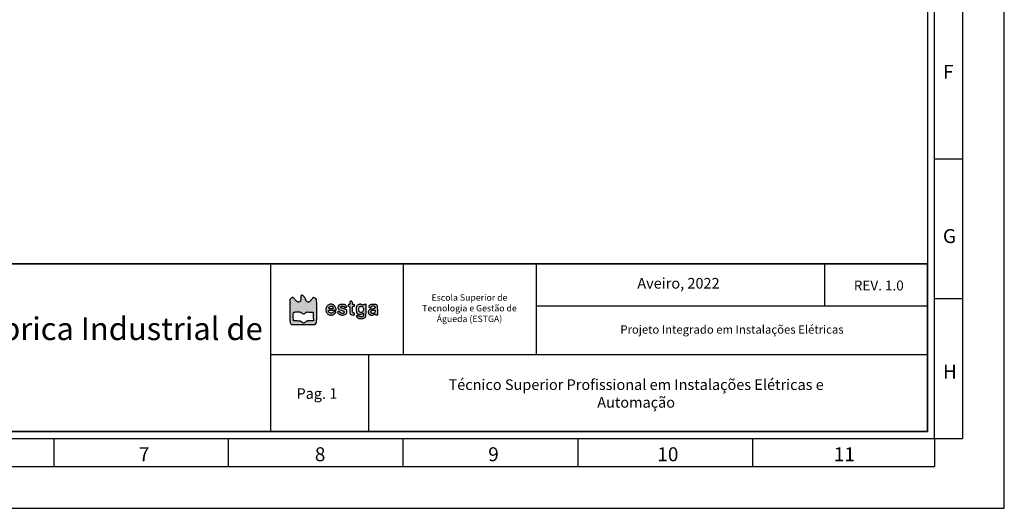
# Model space of a CAD drawing. Header units: millimetres. Extents: x -559 to 10735, y -2326 to 222.
# Tile 497 of 656: x 3952 to 4230, y -1572 to -1434. Entities that reach past the tile are written whole.
import ezdxf

# ---------------------------------------------------------------- set-up
doc = ezdxf.new("R2010")
doc.units = ezdxf.units.MM
doc.header["$LTSCALE"] = 4
for name, color, linetype in [('Cabeçalho', 252, 'Continuous'), ('Modelo', 251, 'Continuous'), ('Texto Cabeçalho', 3, 'Continuous')]:
    doc.layers.add(name, color=color, linetype=linetype)

msp = doc.modelspace()

# ---------------------------------------------------------------- hatches: boundary and pattern name
at = {"layer": 'Texto Cabeçalho'}
h = msp.add_hatch(color=256, dxfattribs=at)
h.dxf.hatch_style = 1
h.paths.add_polyline_path([(4033.17, -1514, -0.103369), (4032.94, -1513.83, -0.100368), (4032.78, -1513.58, -0.089615), (4032.73, -1513.28, 0.138861), (4032.63, -1512.95, 0.04933), (4032.33, -1512.55, 0.049188), (4031.96, -1512.22, 0.157567), (4031.65, -1512.12, 0.119218), (4031.51, -1512.16, 0.19762), (4031.43, -1512.25, 0.071776), (4031.4, -1512.44, 0.007282), (4031.39, -1512.9, -0.03039), (4031.36, -1513.47, -0.109263), (4031.24, -1513.81, -0.162003), (4031.02, -1513.99, -0.093147), (4030.67, -1514.06, -0.088417), (4030.48, -1514.02, -0.074351), (4030.29, -1513.92, -0.047695), (4030.09, -1513.73, -0.013943), (4029.8, -1513.4, 0.016235), (4029.59, -1513.15, 0.021586), (4029.37, -1512.93, 0.019562), (4029.19, -1512.77, 0.160613), (4029.08, -1512.73, 0.105218), (4028.99, -1512.75, 0.031288), (4028.85, -1512.82, 0.029869), (4028.71, -1512.91, 0.028262), (4028.57, -1513.02), (4028.25, -1513.32), (4028.25, -1516.58, 0.001459), (4028.25, -1518.57, 0.014831), (4028.28, -1519.39, 0.036596), (4028.35, -1519.85, 0.117837), (4028.48, -1520.13), (4028.71, -1520.41), (4032.06, -1520.41), (4035.4, -1520.41), (4035.63, -1520.11, 0.110111), (4035.77, -1519.82, 0.037202), (4035.83, -1519.37, 0.01517), (4035.86, -1518.56, 0.001536), (4035.87, -1516.64, 0.00222), (4035.86, -1515.41, 0.00338), (4035.85, -1514.35, 0.001252), (4035.83, -1513.43, 0.085167), (4035.8, -1513.28, 0.1341), (4035.66, -1513.09, 0.046674), (4035.38, -1512.91, 0.046093), (4035.08, -1512.79, 0.175615), (4034.88, -1512.8, 0.095071), (4034.79, -1512.85, 0.011188), (4034.63, -1513.02, 0.013085), (4034.45, -1513.23, 0.010367), (4034.26, -1513.46, -0.016413), (4034.01, -1513.76, -0.050954), (4033.82, -1513.93, -0.075762), (4033.65, -1514.03, -0.085445), (4033.46, -1514.06, -0.100623)])
h.paths.add_polyline_path([(4033.24, -1516.85, -0.006824), (4033.85, -1516.87), (4034.84, -1516.9), (4034.88, -1518.14), (4034.91, -1519.38), (4033.93, -1519.38, 0.008317), (4033.36, -1519.39, 0.049732), (4033.07, -1519.43, 0.085353), (4032.86, -1519.52, 0.053245), (4032.65, -1519.69, -0.051848), (4032.39, -1519.9, -0.137763), (4032.16, -1519.97, -0.141522), (4031.93, -1519.91, -0.055915), (4031.67, -1519.72, 0.066463), (4031.47, -1519.57, 0.061609), (4031.23, -1519.48, 0.037581), (4030.9, -1519.43, 0.008945), (4030.33, -1519.38), (4029.28, -1519.32), (4029.24, -1518.24, -0.005737), (4029.23, -1517.82, -0.007758), (4029.23, -1517.43, -0.005495), (4029.25, -1517.11, -0.080952), (4029.27, -1517, -0.226456), (4029.35, -1516.93, -0.042121), (4029.55, -1516.88, -0.028091), (4029.87, -1516.85, -0.008218), (4030.37, -1516.84, -0.007127), (4030.99, -1516.85, -0.049297), (4031.29, -1516.89, -0.091664), (4031.49, -1516.98, -0.058119), (4031.69, -1517.14, 0.049987), (4031.93, -1517.36, 0.158555), (4032.14, -1517.43, 0.161487), (4032.35, -1517.36, 0.052373), (4032.59, -1517.14, -0.055528), (4032.77, -1516.97, -0.105577), (4032.96, -1516.88, -0.055162)], flags=16)
at = {"layer": 'Texto Cabeçalho', "true_color": 0x000000}
h = msp.add_hatch(color=18, dxfattribs=at)
h.dxf.hatch_style = 1
h.paths.add_polyline_path([(4039.25, -1516.41, -0.113871), (4039.39, -1516.35, -0.04008), (4039.68, -1516.32, -0.005228), (4040.3, -1516.31), (4041.4, -1516.31), (4041.33, -1515.93, 0.048578), (4041.21, -1515.54, 0.065059), (4041.02, -1515.22, 0.068572), (4040.77, -1514.97, 0.062515), (4040.46, -1514.79, 0.023173), (4040.13, -1514.67, 0.080221), (4039.9, -1514.64, 0.075403), (4039.67, -1514.68, 0.018955), (4039.31, -1514.81, 0.076875), (4038.95, -1515.03, 0.080553), (4038.69, -1515.34, 0.076557), (4038.52, -1515.73, 0.060775), (4038.47, -1516.19, 0.052656), (4038.52, -1516.65, 0.074597), (4038.66, -1517.04, 0.080636), (4038.91, -1517.34, 0.074541), (4039.24, -1517.57, 0.034396), (4039.58, -1517.7, 0.065799), (4039.88, -1517.76, 0.069298), (4040.17, -1517.73, 0.042275), (4040.49, -1517.62, 0.054982), (4040.74, -1517.48, 0.036275), (4040.99, -1517.27, 0.034641), (4041.19, -1517.05, 0.160063), (4041.25, -1516.89, 0.390518), (4041.17, -1516.8, 0.056062), (4040.92, -1516.8, 0.050936), (4040.63, -1516.87, 0.117799), (4040.45, -1516.98, -0.16673), (4040.1, -1517.15, -0.120242), (4039.67, -1517.1, -0.124135), (4039.32, -1516.86, -0.18266), (4039.19, -1516.52, -0.238399)])
h.paths.add_polyline_path([(4039.25, -1515.68, -0.091609), (4039.38, -1515.46, -0.108903), (4039.6, -1515.31, -0.078201), (4039.89, -1515.23, -0.081241), (4040.17, -1515.25, -0.13845), (4040.38, -1515.37, -0.062207), (4040.44, -1515.44, -0.039117), (4040.48, -1515.54, -0.038824), (4040.51, -1515.64, -0.056382), (4040.53, -1515.73, -0.139014), (4040.49, -1515.84, -0.168808), (4040.41, -1515.91, -0.074881), (4040.25, -1515.94, -0.012599), (4039.93, -1515.95, -0.02814), (4039.49, -1515.93, -0.156678), (4039.28, -1515.83, -0.311186)], flags=16)
h.paths.add_polyline_path([(4042.44, -1516.24, 0.01235), (4043.07, -1516.45, -0.055419), (4043.42, -1516.6, -0.154763), (4043.6, -1516.8, -0.239194), (4043.6, -1517.01, -0.128236), (4043.42, -1517.2, -0.132572), (4043.19, -1517.27, -0.077903), (4042.91, -1517.23, -0.080674), (4042.66, -1517.12, -0.168057), (4042.53, -1516.95, 0.202023), (4042.42, -1516.82, 0.079859), (4042.2, -1516.75, 0.076974), (4041.95, -1516.75, 0.15765), (4041.78, -1516.83, 0.332869), (4041.76, -1517, 0.066485), (4041.94, -1517.26, 0.056587), (4042.24, -1517.5, 0.072154), (4042.57, -1517.66, 0.083014), (4043.22, -1517.74, 0.097651), (4043.83, -1517.59, 0.116791), (4044.26, -1517.26, 0.163369), (4044.42, -1516.81, 0.072663), (4044.39, -1516.49, 0.122125), (4044.26, -1516.25, 0.102823), (4044.01, -1516.08, 0.04161), (4043.63, -1515.95, -0.012751), (4043.13, -1515.81, -0.042101), (4042.82, -1515.68, -0.07158), (4042.64, -1515.56, -0.207626), (4042.58, -1515.42, -0.255969), (4042.66, -1515.28, -0.085662), (4042.9, -1515.18, -0.073886), (4043.19, -1515.16, -0.10615), (4043.43, -1515.23, -0.026102), (4043.52, -1515.28, -0.033758), (4043.6, -1515.34, -0.049946), (4043.68, -1515.42, 0.44107), (4043.69, -1515.47, 0.040945), (4043.78, -1515.5, 0.036019), (4043.9, -1515.52, 0.022477), (4044.03, -1515.53, 0.006342), (4044.17, -1515.53, 0.010544), (4044.29, -1515.52, 0.004395), (4044.39, -1515.51, 0.389495), (4044.4, -1515.5, 0.121245), (4044.36, -1515.34, 0.029603), (4044.22, -1515.11, 0.028452), (4044.05, -1514.89, 0.14911), (4043.93, -1514.81, 0.027359), (4043.54, -1514.73, 0.027599), (4043.16, -1514.69, 0.029348), (4042.8, -1514.7, 0.052114), (4042.51, -1514.75, 0.051808), (4042.19, -1514.88, 0.112549), (4041.99, -1515.05, 0.119902), (4041.89, -1515.29, 0.063393), (4041.88, -1515.61, 0.088373), (4041.96, -1515.88, 0.126496), (4042.12, -1516.08, 0.068854)])
h.paths.add_polyline_path([(4045.98, -1514.56, -0.022931), (4045.97, -1514.33, 0.099329), (4045.91, -1514.04, 0.135439), (4045.75, -1513.82, 0.177459), (4045.53, -1513.76, 0.181757), (4045.33, -1513.85, 0.133829), (4045.29, -1513.91, 0.022028), (4045.27, -1514.03, 0.022866), (4045.25, -1514.18, 0.018427), (4045.24, -1514.34, -0.024804), (4045.23, -1514.55, -0.110756), (4045.2, -1514.66, -0.174053), (4045.12, -1514.72, -0.085474), (4045, -1514.74, 0.071854), (4044.9, -1514.76, 0.117651), (4044.82, -1514.8, 0.122574), (4044.78, -1514.87, 0.082072), (4044.76, -1514.97, 0.097504), (4044.78, -1515.06, 0.076301), (4044.83, -1515.15, 0.074004), (4044.91, -1515.22, 0.081717), (4045, -1515.26, -0.145612), (4045.13, -1515.34, -0.130186), (4045.21, -1515.48, -0.049038), (4045.24, -1515.75, -0.005703), (4045.24, -1516.35, 0.014049), (4045.27, -1517.07, 0.10478), (4045.35, -1517.4, 0.190915), (4045.55, -1517.57, 0.068962), (4045.91, -1517.65, 0.011052), (4046.29, -1517.66, 0.089181), (4046.46, -1517.64, 0.209026), (4046.55, -1517.56, 0.103767), (4046.58, -1517.42, 0.102549), (4046.55, -1517.32, 0.09348), (4046.5, -1517.23, 0.080963), (4046.4, -1517.16, 0.055091), (4046.27, -1517.11, -0.085661), (4046.1, -1517.04, -0.172689), (4046.01, -1516.92, -0.068807), (4045.98, -1516.7, -0.006072), (4045.97, -1516.13, -0.005), (4045.98, -1515.55, -0.07577), (4046.01, -1515.35, -0.227977), (4046.1, -1515.26, -0.088152), (4046.27, -1515.23, 0.044917), (4046.42, -1515.21, 0.124433), (4046.51, -1515.17, 0.149479), (4046.56, -1515.1, 0.07578), (4046.58, -1514.98, 0.07578), (4046.56, -1514.87, 0.149479), (4046.51, -1514.8, 0.124433), (4046.42, -1514.75, 0.044917), (4046.27, -1514.74, -0.050044), (4046.11, -1514.72, -0.186049), (4046.02, -1514.67, -0.136666)])
h.paths.add_polyline_path([(4049.86, -1514.74), (4049.5, -1514.74, 0.033181), (4049.36, -1514.75, 0.043568), (4049.23, -1514.78, 0.050115), (4049.14, -1514.82, 0.187636), (4049.09, -1514.87, -0.247449), (4049.05, -1514.91, -0.10686), (4048.97, -1514.92, -0.060386), (4048.85, -1514.88, -0.023082), (4048.69, -1514.81, 0.019444), (4048.43, -1514.69, 0.077502), (4048.26, -1514.65, 0.074546), (4048.09, -1514.65, 0.017156), (4047.8, -1514.73, 0.196809), (4047.25, -1515.15, 0.106383), (4046.98, -1515.99, 0.105474), (4047.08, -1516.86, 0.191241), (4047.54, -1517.4, 0.085158), (4047.83, -1517.5, 0.050096), (4048.21, -1517.52, 0.050301), (4048.57, -1517.46, 0.090587), (4048.85, -1517.34, -0.012552), (4049.02, -1517.22, -0.257457), (4049.08, -1517.22, -0.273567), (4049.11, -1517.27, -0.013884), (4049.12, -1517.46, -0.05592), (4049.08, -1517.82, -0.118454), (4048.96, -1518.06, -0.135537), (4048.75, -1518.2, -0.084417), (4048.46, -1518.25, -0.04037), (4048.3, -1518.24, -0.038681), (4048.13, -1518.2, -0.041248), (4047.99, -1518.14, -0.099612), (4047.91, -1518.07, 0.147033), (4047.72, -1517.95, 0.057385), (4047.42, -1517.89, 0.064117), (4047.15, -1517.91, 0.359237), (4047.06, -1518.01, 0.130215), (4047.08, -1518.08, 0.023416), (4047.15, -1518.19, 0.023868), (4047.24, -1518.31, 0.019589), (4047.36, -1518.44, 0.128655), (4047.76, -1518.68, 0.067817), (4048.35, -1518.76, 0.066219), (4048.95, -1518.68, 0.103511), (4049.42, -1518.44), (4049.78, -1518.15), (4049.82, -1516.45)])
h.paths.add_polyline_path([(4049.08, -1515.81, -0.078162), (4049.11, -1516.18, -0.08106), (4049.03, -1516.53, -0.110055), (4048.85, -1516.79, -0.05576), (4048.63, -1516.96, -0.113803), (4048.42, -1517.02, -0.118156), (4048.21, -1516.99, -0.06293), (4047.98, -1516.86, -0.1635), (4047.79, -1516.58, -0.06554), (4047.72, -1516.12, -0.065846), (4047.78, -1515.67, -0.17401), (4047.96, -1515.4, -0.081368), (4048.22, -1515.26, -0.102035), (4048.49, -1515.24, -0.109501), (4048.74, -1515.32, -0.106286), (4048.93, -1515.49, -0.089684)], flags=16)
h.paths.add_polyline_path([(4053.1, -1515.5, 0.036016), (4053.07, -1515.18, 0.07733), (4053.01, -1514.99, 0.153756), (4052.9, -1514.88, 0.069667), (4052.58, -1514.77, 0.029511), (4052.14, -1514.7, 0.029541), (4051.68, -1514.69, 0.051631), (4051.3, -1514.74, 0.085642), (4050.87, -1514.93, 0.13911), (4050.61, -1515.23, 0.300432), (4050.64, -1515.47, 0.213781), (4050.9, -1515.59, 0.056561), (4051.05, -1515.57, 0.059268), (4051.19, -1515.52, 0.06217), (4051.3, -1515.45, 0.075491), (4051.39, -1515.35, -0.163422), (4051.64, -1515.14, -0.138242), (4051.98, -1515.11, -0.151603), (4052.27, -1515.26, -0.198567), (4052.38, -1515.53, -0.109936), (4052.34, -1515.72, -0.167168), (4052.23, -1515.84, -0.0704), (4051.99, -1515.92, -0.008633), (4051.43, -1516.02, 0.031451), (4051.21, -1516.06, 0.027553), (4050.99, -1516.14, 0.028543), (4050.8, -1516.23, 0.070294), (4050.68, -1516.33, 0.107636), (4050.5, -1516.61, 0.108361), (4050.45, -1516.93, 0.106663), (4050.55, -1517.26, 0.101341), (4050.77, -1517.52, 0.072013), (4051.06, -1517.69, 0.083264), (4051.38, -1517.75, 0.077928), (4051.72, -1517.72, 0.054111), (4052.08, -1517.58, -0.023082), (4052.24, -1517.5, -0.060386), (4052.36, -1517.47, -0.10686), (4052.44, -1517.48, -0.247449), (4052.48, -1517.52, 0.188788), (4052.52, -1517.57, 0.049671), (4052.62, -1517.61, 0.043241), (4052.75, -1517.64, 0.032838), (4052.89, -1517.65, 0.022226), (4053.07, -1517.64, 0.123286), (4053.16, -1517.61, 0.241912), (4053.2, -1517.55, 0.102416), (4053.18, -1517.45, -0.071957), (4053.15, -1517.33, -0.005942), (4053.13, -1516.99, -0.007853), (4053.12, -1516.58, -0.005973), (4053.11, -1516.13, 0.006065)])
h.paths.add_polyline_path([(4052.32, -1516.37, -0.172242), (4052.37, -1516.46, -0.047364), (4052.38, -1516.61, -0.096839), (4052.33, -1516.87, -0.097339), (4052.19, -1517.08, -0.098406), (4051.98, -1517.23, -0.101383), (4051.72, -1517.28, -0.098385), (4051.49, -1517.24, -0.121124), (4051.31, -1517.1, -0.129792), (4051.22, -1516.91, -0.122461), (4051.23, -1516.69, -0.103308), (4051.32, -1516.53, -0.109403), (4051.47, -1516.42, -0.071406), (4051.69, -1516.36, -0.022133), (4052.05, -1516.33, -0.034533), (4052.23, -1516.33, -0.151976)], flags=16)

# ---------------------------------------------------------------- linework, layer by layer
at = {"layer": 'Cabeçalho'}
msp.add_line((4179.66, -1515.2), (4179.66, -1503.2), dxfattribs=at)
at = {"layer": 'Modelo'}
for p, q in [((4218.56, -1275.81), (4218.56, -1552.63)), ((4218.56, -1374.67), (4218.56, -1473.54)), ((4210.65, -1473.54), (4218.56, -1473.54)), ((4218.56, -1473.54), (4218.56, -1552.63)), ((4022.8, -1503.2), (4022.8, -1550.65)), ((4060.4, -1528.9), (4060.4, -1503.52)), ((4097.94, -1503.2), (4097.94, -1528.9)), ((4208.67, -1515.2), (4097.94, -1515.2)), ((4218.56, -1513.09), (4210.65, -1513.09)), ((4022.8, -1528.9), (4208.67, -1528.9)), ((4050.49, -1528.9), (4050.49, -1550.65)), ((3961.51, -1552.63), (3961.51, -1560.54)), ((4010.94, -1560.54), (4010.94, -1552.63)), ((4060.37, -1560.54), (4060.37, -1552.63)), ((4109.8, -1560.54), (4109.8, -1552.63)), ((4159.24, -1560.54), (4159.24, -1552.63)), ((4210.65, -1552.63), (4218.56, -1552.63)), ((4210.65, -1552.63), (4210.65, -1560.54)), ((3763.78, -1560.54), (4210.65, -1560.54)), ((3862.64, -1560.54), (3961.51, -1560.54)), ((3961.51, -1560.54), (4060.37, -1560.54)), ((4060.37, -1560.54), (4159.24, -1560.54))]:
    msp.add_line(p, q, dxfattribs=at)
for points in [[(3643.16, -1572.4), (4230.42, -1572.4), (4230.42, -1157.17), (3643.16, -1157.17)], [(3662.93, -1552.63), (4210.65, -1552.63), (4210.65, -1176.94), (3662.93, -1176.94)], [(4208.67, -1550.65), (3664.91, -1550.65), (3664.91, -1178.92), (4208.67, -1178.92)], [(3664.91, -1503.2), (4208.67, -1503.2), (4208.67, -1550.65), (3664.91, -1550.65)], [(4208.67, -1503.2), (3664.91, -1503.2), (3664.91, -1550.65), (4208.67, -1550.65)], [(3815.19, -1503.2), (4022.8, -1503.2), (4022.8, -1550.65), (3815.19, -1550.65)]]:
    msp.add_lwpolyline(points, close=True, dxfattribs=at)
at = {"layer": 'Texto Cabeçalho'}
for points in [[(4031.39, -1512.9, -0.03039), (4031.36, -1513.47, -0.109263), (4031.24, -1513.81, -0.162002), (4031.02, -1513.99, -0.093148), (4030.67, -1514.06, -0.088414), (4030.48, -1514.02, -0.074352), (4030.29, -1513.92, -0.047695), (4030.09, -1513.73, -0.013943), (4029.8, -1513.4, 0.016236), (4029.59, -1513.15, 0.021587), (4029.37, -1512.93, 0.01956), (4029.19, -1512.77, 0.160613), (4029.08, -1512.73, 0.105217), (4028.99, -1512.75, 0.031287), (4028.85, -1512.82, 0.02987), (4028.71, -1512.91, 0.028262), (4028.57, -1513.02), (4028.25, -1513.32), (4028.25, -1516.58, 0.001459), (4028.25, -1518.57, 0.014831), (4028.28, -1519.39, 0.036596), (4028.35, -1519.85, 0.117837), (4028.48, -1520.13), (4028.71, -1520.41), (4032.06, -1520.41), (4035.4, -1520.41), (4035.63, -1520.11, 0.110111), (4035.77, -1519.82, 0.037202), (4035.83, -1519.37, 0.01517), (4035.86, -1518.56, 0.001536), (4035.87, -1516.64, 0.00222), (4035.86, -1515.41, 0.00338), (4035.85, -1514.35, 0.001252), (4035.83, -1513.43, 0.085167), (4035.8, -1513.28, 0.1341), (4035.66, -1513.09, 0.046674), (4035.38, -1512.91, 0.046093), (4035.08, -1512.79, 0.175615), (4034.88, -1512.8, 0.095071), (4034.79, -1512.85, 0.011196), (4034.63, -1513.02, 0.013078), (4034.45, -1513.23, 0.010367), (4034.26, -1513.46, -0.016413), (4034.01, -1513.76, -0.050954), (4033.82, -1513.93, -0.075762), (4033.65, -1514.03, -0.085443), (4033.46, -1514.06, -0.100625), (4033.17, -1514, -0.103356), (4032.94, -1513.83, -0.100381), (4032.78, -1513.58, -0.089614), (4032.73, -1513.28, 0.13886), (4032.63, -1512.95, 0.04933), (4032.33, -1512.55, 0.049188), (4031.96, -1512.22, 0.157567), (4031.65, -1512.12, 0.119219), (4031.51, -1512.16, 0.197619), (4031.43, -1512.25, 0.071776), (4031.4, -1512.44, 0.007282)], [(4031.69, -1517.14, 0.049987), (4031.93, -1517.36, 0.158555), (4032.14, -1517.43, 0.161487), (4032.35, -1517.36, 0.052373), (4032.59, -1517.14, -0.055528), (4032.77, -1516.97, -0.105578), (4032.96, -1516.88, -0.055162), (4033.24, -1516.85, -0.006824), (4033.85, -1516.87), (4034.84, -1516.9), (4034.88, -1518.14), (4034.91, -1519.38), (4033.93, -1519.38, 0.008317), (4033.36, -1519.39, 0.049732), (4033.07, -1519.43, 0.085354), (4032.86, -1519.52, 0.053245), (4032.65, -1519.69, -0.051848), (4032.39, -1519.9, -0.137763), (4032.16, -1519.97, -0.141522), (4031.93, -1519.91, -0.055915), (4031.67, -1519.72, 0.066463), (4031.47, -1519.57, 0.061609), (4031.23, -1519.48, 0.037581), (4030.9, -1519.43, 0.008945), (4030.33, -1519.38), (4029.28, -1519.32), (4029.24, -1518.24, -0.005737), (4029.23, -1517.82, -0.007759), (4029.23, -1517.43, -0.005495), (4029.25, -1517.11, -0.080952), (4029.27, -1517, -0.226456), (4029.35, -1516.93, -0.042121), (4029.55, -1516.88, -0.028091), (4029.87, -1516.85, -0.008218), (4030.37, -1516.84, -0.007127), (4030.99, -1516.85, -0.049297), (4031.29, -1516.89, -0.091664), (4031.49, -1516.98, -0.058119)]]:
    msp.add_lwpolyline(points, format="xyb", close=True, dxfattribs=at)
at = {"layer": 'Texto Cabeçalho', "color": 18, "true_color": 0x000000}
for points in [[(4039.31, -1514.81, 0.076875), (4038.95, -1515.03, 0.080556), (4038.69, -1515.34, 0.076556), (4038.52, -1515.73, 0.060774), (4038.47, -1516.19, 0.052657), (4038.52, -1516.65, 0.074597), (4038.66, -1517.04, 0.080632), (4038.91, -1517.34, 0.074544), (4039.24, -1517.57, 0.034396), (4039.58, -1517.7, 0.065799), (4039.88, -1517.76, 0.069299), (4040.17, -1517.73, 0.042275), (4040.49, -1517.62, 0.054984), (4040.74, -1517.48, 0.036273), (4040.99, -1517.27, 0.034643), (4041.19, -1517.05, 0.160063), (4041.25, -1516.89, 0.390517), (4041.17, -1516.8, 0.056063), (4040.92, -1516.8, 0.050935), (4040.63, -1516.87, 0.117799), (4040.45, -1516.98, -0.166731), (4040.1, -1517.15, -0.120236), (4039.67, -1517.1, -0.12414), (4039.32, -1516.86, -0.18266), (4039.19, -1516.52, -0.238398), (4039.25, -1516.41, -0.113871), (4039.39, -1516.35, -0.04008), (4039.68, -1516.32, -0.005228), (4040.3, -1516.31), (4041.4, -1516.31), (4041.33, -1515.93, 0.048578), (4041.21, -1515.54, 0.065057), (4041.02, -1515.22, 0.068575), (4040.77, -1514.97, 0.062514), (4040.46, -1514.79, 0.023173), (4040.13, -1514.67, 0.08022), (4039.9, -1514.64, 0.075404), (4039.67, -1514.68, 0.018955)], [(4040.38, -1515.37, -0.062206), (4040.44, -1515.44, -0.039117), (4040.48, -1515.54, -0.038823), (4040.51, -1515.64, -0.056383), (4040.53, -1515.73, -0.139013), (4040.49, -1515.84, -0.168809), (4040.41, -1515.91, -0.074881), (4040.25, -1515.94, -0.012599), (4039.93, -1515.95, -0.028141), (4039.49, -1515.93, -0.156678), (4039.28, -1515.83, -0.311186), (4039.25, -1515.68, -0.09161), (4039.38, -1515.46, -0.108903), (4039.6, -1515.31, -0.078199), (4039.89, -1515.23, -0.081243), (4040.17, -1515.25, -0.138452)], [(4042.51, -1514.75, 0.051806), (4042.19, -1514.88, 0.112553), (4041.99, -1515.05, 0.119897), (4041.89, -1515.29, 0.063394), (4041.88, -1515.61, 0.088372), (4041.96, -1515.88, 0.126496), (4042.12, -1516.08, 0.068854), (4042.44, -1516.24, 0.01235), (4043.07, -1516.45, -0.055419), (4043.42, -1516.6, -0.154763), (4043.6, -1516.8, -0.239194), (4043.6, -1517.01, -0.128234), (4043.42, -1517.2, -0.132575), (4043.19, -1517.27, -0.077903), (4042.91, -1517.23, -0.080674), (4042.66, -1517.12, -0.168057), (4042.53, -1516.95, 0.202023), (4042.42, -1516.82, 0.079858), (4042.2, -1516.75, 0.076975), (4041.95, -1516.75, 0.15765), (4041.78, -1516.83, 0.332868), (4041.76, -1517, 0.066484), (4041.94, -1517.26, 0.056587), (4042.24, -1517.5, 0.072154), (4042.57, -1517.66, 0.083015), (4043.22, -1517.74, 0.09765), (4043.83, -1517.59, 0.11679), (4044.26, -1517.26, 0.163367), (4044.42, -1516.81, 0.072664), (4044.39, -1516.49, 0.122124), (4044.26, -1516.25, 0.102824), (4044.01, -1516.08, 0.04161), (4043.63, -1515.95, -0.012751), (4043.13, -1515.81, -0.042101), (4042.82, -1515.68, -0.07158), (4042.64, -1515.56, -0.207626), (4042.58, -1515.42, -0.255969), (4042.66, -1515.28, -0.085662), (4042.9, -1515.18, -0.073885), (4043.19, -1515.16, -0.106152), (4043.43, -1515.23, -0.026101), (4043.52, -1515.28, -0.03376), (4043.6, -1515.34, -0.035864), (4043.66, -1515.4, -0.175941), (4043.67, -1515.44, 0.30201), (4043.69, -1515.47, 0.040944), (4043.78, -1515.5, 0.03602), (4043.9, -1515.52, 0.022477), (4044.03, -1515.53, 0.006342), (4044.17, -1515.53, 0.010545), (4044.29, -1515.52, 0.004395), (4044.39, -1515.51, 0.389495), (4044.4, -1515.5, 0.121245), (4044.36, -1515.34, 0.029611), (4044.22, -1515.11, 0.028445), (4044.05, -1514.89, 0.149111), (4043.93, -1514.81, 0.027359), (4043.54, -1514.73, 0.027599), (4043.16, -1514.69, 0.029348), (4042.8, -1514.7, 0.052116)], [(4045.33, -1513.85, 0.13383), (4045.29, -1513.91, 0.022027), (4045.27, -1514.03, 0.022866), (4045.25, -1514.18, 0.018427), (4045.24, -1514.34, -0.024804), (4045.23, -1514.55, -0.110756), (4045.2, -1514.66, -0.174054), (4045.12, -1514.72, -0.085474), (4045, -1514.74, 0.071854), (4044.9, -1514.76, 0.117651), (4044.82, -1514.8, 0.122573), (4044.78, -1514.87, 0.082074), (4044.76, -1514.97, 0.097502), (4044.78, -1515.06, 0.076311), (4044.83, -1515.15, 0.073995), (4044.91, -1515.22, 0.081717), (4045, -1515.26, -0.145614), (4045.13, -1515.34, -0.130184), (4045.21, -1515.48, -0.049038), (4045.24, -1515.75, -0.005703), (4045.24, -1516.35, 0.014049), (4045.27, -1517.07, 0.10478), (4045.35, -1517.4, 0.190915), (4045.55, -1517.57, 0.068962), (4045.91, -1517.65, 0.011052), (4046.29, -1517.66, 0.089181), (4046.46, -1517.64, 0.209026), (4046.55, -1517.56, 0.103767), (4046.58, -1517.42, 0.102549), (4046.55, -1517.32, 0.09348), (4046.5, -1517.23, 0.080962), (4046.4, -1517.16, 0.055092), (4046.27, -1517.11, -0.085661), (4046.1, -1517.04, -0.172688), (4046.01, -1516.92, -0.068807), (4045.98, -1516.7, -0.006069), (4045.97, -1516.13, -0.005003), (4045.98, -1515.55, -0.07577), (4046.01, -1515.35, -0.227976), (4046.1, -1515.26, -0.088152), (4046.27, -1515.23, 0.044917), (4046.42, -1515.21, 0.124434), (4046.51, -1515.17, 0.149477), (4046.56, -1515.1, 0.07578), (4046.58, -1514.98, 0.07578), (4046.56, -1514.87, 0.149477), (4046.51, -1514.8, 0.124434), (4046.42, -1514.75, 0.044917), (4046.27, -1514.74, -0.050044), (4046.11, -1514.72, -0.186049), (4046.02, -1514.67, -0.136666), (4045.98, -1514.56, -0.022931), (4045.97, -1514.33, 0.099329), (4045.91, -1514.04, 0.135439), (4045.75, -1513.82, 0.177459), (4045.53, -1513.76, 0.181757)], [(4047.8, -1514.73, 0.196809), (4047.25, -1515.15, 0.106383), (4046.98, -1515.99, 0.105474), (4047.08, -1516.86, 0.191244), (4047.54, -1517.4, 0.085154), (4047.83, -1517.5, 0.050096), (4048.21, -1517.52, 0.050301), (4048.57, -1517.46, 0.090587), (4048.85, -1517.34, -0.012552), (4049.02, -1517.22, -0.257457), (4049.08, -1517.22, -0.273567), (4049.11, -1517.27, -0.013884), (4049.12, -1517.46, -0.05592), (4049.08, -1517.82, -0.118454), (4048.96, -1518.06, -0.135536), (4048.75, -1518.2, -0.084417), (4048.46, -1518.25, -0.040357), (4048.3, -1518.24, -0.038692), (4048.13, -1518.2, -0.041249), (4047.99, -1518.14, -0.099612), (4047.91, -1518.07, 0.147033), (4047.72, -1517.95, 0.057383), (4047.42, -1517.89, 0.064119), (4047.15, -1517.91, 0.359236), (4047.06, -1518.01, 0.130216), (4047.08, -1518.08, 0.023416), (4047.15, -1518.19, 0.023867), (4047.24, -1518.31, 0.01959), (4047.36, -1518.44, 0.128655), (4047.76, -1518.68, 0.067817), (4048.35, -1518.76, 0.066219), (4048.95, -1518.68, 0.103511), (4049.42, -1518.44), (4049.78, -1518.15), (4049.82, -1516.45), (4049.86, -1514.74), (4049.5, -1514.74, 0.033181), (4049.36, -1514.75, 0.043567), (4049.23, -1514.78, 0.050115), (4049.14, -1514.82, 0.187636), (4049.09, -1514.87, -0.24745), (4049.05, -1514.91, -0.106859), (4048.97, -1514.92, -0.060386), (4048.85, -1514.88, -0.023082), (4048.69, -1514.81, 0.019444), (4048.43, -1514.69, 0.077509), (4048.26, -1514.65, 0.07454), (4048.09, -1514.65, 0.017156)], [(4048.93, -1515.49, -0.089685), (4049.08, -1515.81, -0.078159), (4049.11, -1516.18, -0.081063), (4049.03, -1516.53, -0.110055), (4048.85, -1516.79, -0.05576), (4048.63, -1516.96, -0.113798), (4048.42, -1517.02, -0.118162), (4048.21, -1516.99, -0.06293), (4047.98, -1516.86, -0.1635), (4047.79, -1516.58, -0.06554), (4047.72, -1516.12, -0.065846), (4047.78, -1515.67, -0.174009), (4047.96, -1515.4, -0.081369), (4048.22, -1515.26, -0.102035), (4048.49, -1515.24, -0.1095), (4048.74, -1515.32, -0.106285)], [(4051.3, -1514.74, 0.085643), (4050.87, -1514.93, 0.139111), (4050.61, -1515.23, 0.30043), (4050.64, -1515.47, 0.213781), (4050.9, -1515.59, 0.056559), (4051.05, -1515.57, 0.059271), (4051.19, -1515.52, 0.062169), (4051.3, -1515.45, 0.075491), (4051.39, -1515.35, -0.163421), (4051.64, -1515.14, -0.138241), (4051.98, -1515.11, -0.151604), (4052.27, -1515.26, -0.198569), (4052.38, -1515.53, -0.109935), (4052.34, -1515.72, -0.167168), (4052.23, -1515.84, -0.0704), (4051.99, -1515.92, -0.008633), (4051.43, -1516.02, 0.031451), (4051.21, -1516.06, 0.027552), (4050.99, -1516.14, 0.028544), (4050.8, -1516.23, 0.070293), (4050.68, -1516.33, 0.107636), (4050.5, -1516.61, 0.108364), (4050.45, -1516.93, 0.106657), (4050.55, -1517.26, 0.101343), (4050.77, -1517.52, 0.072013), (4051.06, -1517.69, 0.083267), (4051.38, -1517.75, 0.077925), (4051.72, -1517.72, 0.054111), (4052.08, -1517.58, -0.023082), (4052.24, -1517.5, -0.060386), (4052.36, -1517.47, -0.106859), (4052.44, -1517.48, -0.24745), (4052.48, -1517.52, 0.188788), (4052.52, -1517.57, 0.049672), (4052.62, -1517.61, 0.043241), (4052.75, -1517.64, 0.032837), (4052.89, -1517.65, 0.022226), (4053.07, -1517.64, 0.123286), (4053.16, -1517.61, 0.241912), (4053.2, -1517.55, 0.102416), (4053.18, -1517.45, -0.071957), (4053.15, -1517.33, -0.005943), (4053.13, -1516.99, -0.007853), (4053.12, -1516.58, -0.005973), (4053.11, -1516.13, 0.006065), (4053.1, -1515.5, 0.036016), (4053.07, -1515.18, 0.07733), (4053.01, -1514.99, 0.153756), (4052.9, -1514.88, 0.069667), (4052.58, -1514.77, 0.029521), (4052.14, -1514.7, 0.029531), (4051.68, -1514.69, 0.05163)], [(4052.38, -1516.61, -0.096839), (4052.33, -1516.87, -0.097339), (4052.19, -1517.08, -0.098406), (4051.98, -1517.23, -0.101383), (4051.72, -1517.28, -0.098386), (4051.49, -1517.24, -0.121123), (4051.31, -1517.1, -0.129796), (4051.22, -1516.91, -0.122458), (4051.23, -1516.69, -0.103306), (4051.32, -1516.53, -0.109406), (4051.47, -1516.42, -0.071406), (4051.69, -1516.36, -0.022133), (4052.05, -1516.33, -0.034533), (4052.23, -1516.33, -0.151976), (4052.32, -1516.37, -0.172243), (4052.37, -1516.46, -0.047364)]]:
    msp.add_lwpolyline(points, format="xyb", close=True, dxfattribs=at)

# ---------------------------------------------------------------- texts
at = {"layer": 'Modelo', "attachment_point": 1}
for s, insert, char_height in [('F', (4213.05, -1446.92), 3.95), ('G', (4213.05, -1493.4), 3.95), ('H', (4213.05, -1531.73), 3.95), ('7', (3985.54, -1555.13), 3.95), ('8', (4035.34, -1555.13), 3.95), ('9', (4084.39, -1555.13), 3.95), ('10', (4132.23, -1555.13), 3.955), ('11', (4182.16, -1555.13), 3.955)]:
    msp.add_mtext_dynamic_manual_height_columns(s, width=54.2922, gutter_width=19.77, heights=[0], dxfattribs=dict(at, insert=insert, char_height=char_height))
at = {"layer": 'Texto Cabeçalho', "attachment_point": 1}
for s, width, gutter_width, heights, insert, char_height in [('\\pxqc;Aveiro, 2022', 75.4428, 15.03, [0], (4100.5, -1507.22), 3.0069), ('\\pxqc;REV. 1.0', 36.2883, 14.04, [0], (4176.76, -1507.95), 2.8087), ('\\pxqc;Escola Superior de Tecnologia e Gestão de Águeda (ESTGA)', 31.6702, 9.06, [9.87], (4063.25, -1511.85), 1.8128), ('{\\fMeiryo UI|b1|i0|c0|p50;Projeto Elétrico de uma Fábrica Industrial de Injeção de Plástico}', 186.8119, 24.39, [30.32], (3838.89, -1518.38), 6.4146), ('\\pxqc;Projeto Integrado em Instalações Elétricas', 83.8204, 11.76, [8.85], (4111.45, -1520.63), 2.3515), ('\\pxqc;Técnico Superior Profissional em Instalações Elétricas e Automação', 122.3106, 15.03, [10.93], (4065.09, -1535.91), 3.0069), ('\\pxqc;Pag. 1', 16.806, 15.03, [0], (4027.51, -1538.41), 3.0069)]:
    msp.add_mtext_dynamic_manual_height_columns(s, width=width, gutter_width=gutter_width, heights=heights, dxfattribs=dict(at, insert=insert, char_height=char_height))

doc.saveas('drawing.dxf')
